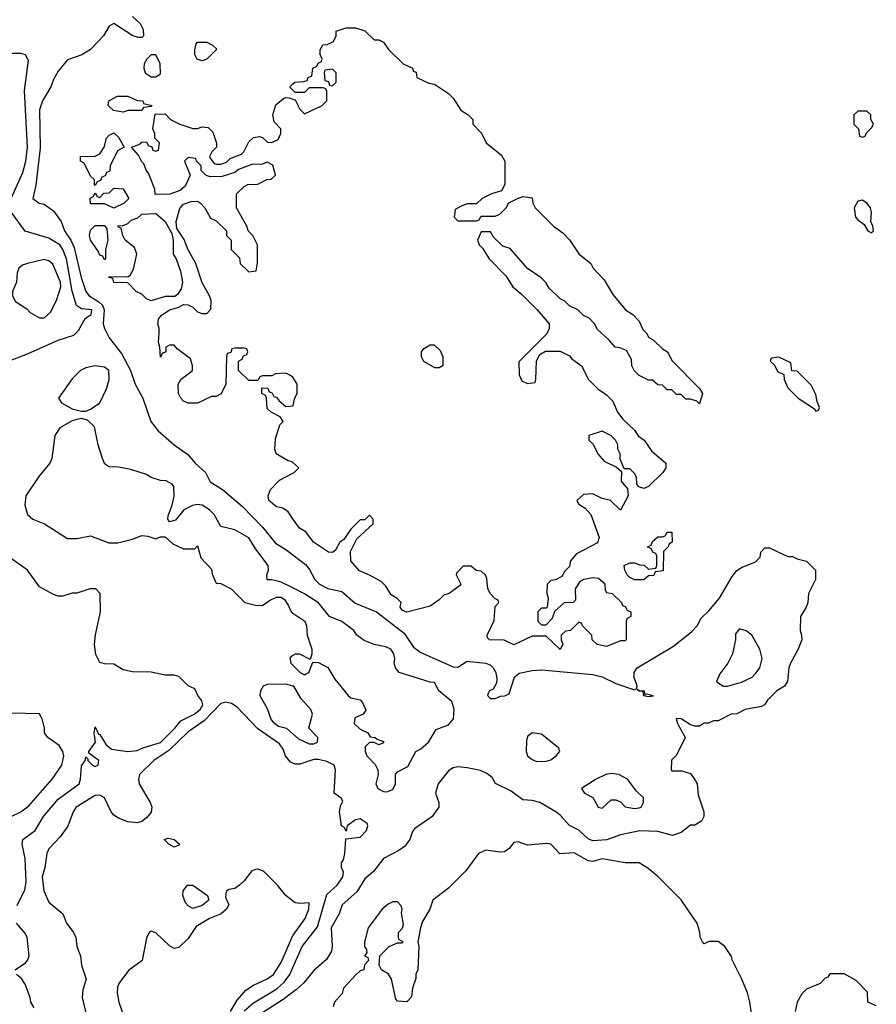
# Model space of a CAD drawing. Header units: inches. Extents: x 1793402 to 1900366, y 320852 to 470679.
# Tile 493 of 604: x 1888825 to 1892510, y 370921 to 375159. Entities that reach past the tile are written whole.
import ezdxf

# ---------------------------------------------------------------- set-up
doc = ezdxf.new("R2010")
doc.units = ezdxf.units.IN
doc.header["$MEASUREMENT"] = 0
doc.layers.add('B8387', color=7, linetype='Continuous')
doc.layers.add('B8397', color=7, linetype='Continuous')

msp = doc.modelspace()

# ---------------------------------------------------------------- linework, layer by layer
at = {"layer": 'B8387', "color": 4}
for points, elevation in [([(1889310, 375173.2), (1889343.3, 375143.3), (1889356.6, 375116.6), (1889357.2, 375090), (1889350, 375082.8), (1889338, 375082), (1889311, 375090), (1889230, 375142.8), (1889210, 375131), (1889186, 375090), (1889129.6, 375030.4), (1889091.9, 375008.1), (1889030, 374986), (1888990, 374938), (1888970, 374902), (1888959, 374870), (1888922.7, 374810), (1888910, 374772), (1888913.4, 374606.6), (1888893.6, 374446.4), (1888882, 374390), (1888908, 374370), (1888930, 374365.2), (1888970, 374337.2), (1889003.6, 374290), (1889018, 374250), (1889044.4, 374210), (1889058.8, 374178.8), (1889089.8, 374049.8), (1889109.7, 373990), (1889123.6, 373970), (1889165, 373945), (1889180.4, 373930), (1889188.8, 373910), (1889184.2, 373850), (1889189.7, 373829.7), (1889209.5, 373790), (1889262.3, 373722.3), (1889301.6, 373650), (1889322, 373590), (1889355.1, 373530), (1889389.4, 373430), (1889420.9, 373390), (1889490, 373329.3), (1889548.1, 373288.1), (1889579.3, 373250), (1889624, 373210), (1889644, 373170), (1889697.1, 373137.1), (1889783.3, 373063.3), (1889870, 372975.1), (1889925.6, 372905.6), (1889970, 372878.4), (1890000, 372855.6)], 208), ([(1888788.2, 374390), (1888838.6, 374501.4), (1888850.9, 374550), (1888858.7, 374610), (1888846, 374854), (1888863.1, 374983.1), (1888850, 375008), (1888830, 375014), (1888790, 375014)], 212), ([(1890000, 374856), (1889988, 374868), (1889988.4, 374871.6), (1890000, 374882.7)], 204), ([(1890000, 373620.7), (1889990, 373628), (1889970, 373638), (1889924.7, 373635.3), (1889910, 373626), (1889870, 373626), (1889858, 373622), (1889850, 373606), (1889810, 373606), (1889766, 373650), (1889766, 373690), (1889782, 373698), (1889787.3, 373712.7), (1889802, 373718), (1889806, 373730), (1889802, 373742), (1889790, 373746), (1889750, 373746), (1889738, 373742), (1889732.7, 373727.3), (1889718, 373722), (1889714, 373710), (1889712, 373590), (1889691.1, 373548.9), (1889670, 373538), (1889650, 373538), (1889590, 373508.7), (1889548.9, 373508.9), (1889530, 373518), (1889518, 373530), (1889508.7, 373550), (1889506, 373590), (1889518, 373610), (1889568, 373650), (1889568.7, 373670), (1889559, 373699), (1889502, 373742), (1889490, 373758), (1889470, 373758), (1889454, 373750), (1889454, 373730), (1889438, 373722), (1889430, 373706), (1889428, 373750), (1889422, 373770), (1889425.2, 373810), (1889425.2, 373830), (1889419, 373850), (1889422, 373870), (1889433.6, 373886.4), (1889469, 373911), (1889510, 373922), (1889530, 373934), (1889550, 373932), (1889570, 373922), (1889590, 373902), (1889610, 373894), (1889630, 373894), (1889647.3, 373912.7), (1889648, 373950), (1889642, 373970), (1889610, 374026), (1889582, 374110), (1889549, 374169), (1889532.9, 374212.9), (1889500.4, 374260.4), (1889498, 374290), (1889513.6, 374346.4), (1889530, 374364.7), (1889563.1, 374376.9), (1889590, 374378), (1889602, 374370), (1889622, 374350), (1889645.4, 374305.4), (1889670, 374294), (1889714, 374250), (1889714, 374230), (1889734, 374210), (1889734, 374170), (1889770, 374134), (1889774, 374110), (1889810, 374074), (1889842, 374078), (1889847.3, 374112.7), (1889848, 374190), (1889828, 374230), (1889808, 374250), (1889802, 374270), (1889758, 374350), (1889758, 374410), (1889790, 374442), (1889806, 374450), (1889850, 374452), (1889888.4, 374471.6), (1889907.3, 374472.7), (1889926, 374490), (1889913.6, 374533.6), (1889890, 374546), (1889870, 374538), (1889823.6, 374536.4), (1889766, 374514), (1889750, 374502), (1889695.3, 374484.7), (1889643.1, 374483.1), (1889626, 374490), (1889606, 374510), (1889606, 374530), (1889586, 374550), (1889582, 374562), (1889550, 374566), (1889534, 374550), (1889558, 374490), (1889537.3, 374442.7), (1889515.3, 374424.7), (1889471.1, 374408.9), (1889407.3, 374407.3), (1889406, 374430), (1889379.3, 374499.3), (1889370, 374508.7), (1889359, 374539), (1889350, 374548), (1889336.4, 374576.4), (1889306, 374610), (1889338, 374622), (1889350, 374632), (1889370, 374634), (1889378, 374618), (1889392.7, 374612.7), (1889398, 374598), (1889410, 374594), (1889422, 374598), (1889426, 374630), (1889406, 374650), (1889406, 374670), (1889398, 374690), (1889407.3, 374752.7), (1889450, 374754), (1889474, 374730), (1889514, 374710), (1889570, 374691.3), (1889590, 374691.3), (1889610, 374698), (1889635.3, 374695.3), (1889655.3, 374675.3), (1889671.6, 374628.4), (1889672, 374610), (1889652, 374590), (1889642, 374570), (1889643.6, 374563.6), (1889661, 374541), (1889670, 374538), (1889690, 374538), (1889714, 374546), (1889730, 374562), (1889779, 374581), (1889788.9, 374591.1), (1889810, 374634), (1889830, 374652), (1889856.9, 374656.9), (1889870, 374652), (1889891.6, 374631.6), (1889910, 374631.3), (1889936.5, 374643.5), (1889948.7, 374670), (1889948.7, 374690), (1889919, 374719), (1889913.2, 374750), (1889926.6, 374793.4), (1889960.2, 374819.8), (1889970, 374824.7), (1889983.6, 374823.6), (1890000, 374817.6)], 204), ([(1888770, 373686.4), (1888858.9, 373721.1), (1888990, 373780.5), (1889058, 373802), (1889078.3, 373821.7), (1889107, 373873), (1889132.3, 373890), (1889135.1, 373910), (1889090, 373914.5), (1889069.7, 373929.7), (1889050.9, 373990.9), (1889026, 374130), (1889011.1, 374170), (1888996.9, 374190), (1888950, 374219.5), (1888849, 374249), (1888790, 374329.4)], 212), ([(1890000, 373253.2), (1889996.4, 373256.4), (1889980.4, 373260.4), (1889928, 373290), (1889922, 373310), (1889924.7, 373355.3), (1889944, 373416), (1889958, 373430), (1889946, 373450), (1889906, 373470), (1889890, 373486), (1889886, 373530), (1889882, 373542), (1889866, 373550), (1889866, 373570), (1889870, 373574), (1889892.7, 373572.7), (1889898, 373558), (1889910, 373554), (1889918, 373538), (1889930, 373534), (1889939.6, 373519.6), (1889970, 373494), (1890000, 373497.8)], 204), ([(1890000, 372713.3), (1889950, 372738), (1889910, 372748), (1889890, 372748), (1889888, 372770), (1889895.3, 372790), (1889894, 372810), (1889840.1, 372880.1), (1889810, 372929), (1889750, 372964), (1889690, 372978), (1889662, 373030), (1889642, 373050), (1889610, 373069), (1889590, 373072.3), (1889568.9, 373068.9), (1889531, 373050), (1889494.8, 373005.2), (1889470, 372998), (1889462, 373010), (1889464, 373024), (1889481.2, 373070), (1889488.7, 373108.7), (1889488, 373150), (1889480.4, 373160.4), (1889454.6, 373174.6), (1889430, 373175.3), (1889390, 373188.7), (1889370, 373202), (1889303.2, 373223.2), (1889250, 373233.2), (1889210, 373234), (1889200.2, 373240.2), (1889190, 373248.7), (1889181.2, 373270), (1889162.7, 373330), (1889146.6, 373406.6), (1889116, 373436), (1889090, 373442), (1889070, 373439), (1889050, 373433.2), (1888997.5, 373402.5), (1888976.3, 373370), (1888962.8, 373270), (1888954.8, 373250), (1888906.9, 373193.1), (1888850.7, 373110), (1888846.8, 373070), (1888858, 373030), (1888882, 373010), (1888932, 372990), (1889030, 372926), (1889070, 372926), (1889130, 372938), (1889207.9, 372907.9), (1889247.1, 372907.1), (1889310, 372922.8), (1889350, 372938.8), (1889376, 372936), (1889410, 372924.7), (1889430, 372934), (1889450, 372934), (1889483.6, 372903.6), (1889530, 372882), (1889578, 372882), (1889590, 372894), (1889603.6, 372843.6), (1889650, 372794), (1889652.7, 372772.7), (1889670, 372734), (1889690, 372732), (1889734, 372710), (1889794, 372650), (1889839.6, 372639.6), (1889870, 372638), (1889900.2, 372659.8), (1889930, 372674), (1889950, 372674), (1889963.6, 372663.6), (1889979.8, 372639.8), (1889992, 372610), (1890000, 372604.6)], 212), ([(1890000, 373011.4), (1889980.4, 373040.4), (1889956.5, 373056.5), (1889930, 373062.7), (1889903.3, 373083.3), (1889897.2, 373090), (1889893.2, 373110), (1889903.2, 373136.8), (1889943.1, 373176.9), (1890000, 373206.8)], 204), ([(1888813.7, 371346.3), (1888846.4, 371413.6), (1888852.4, 371447.6), (1888848.5, 371548.5), (1888834.8, 371610), (1888838.8, 371630), (1888890.7, 371670), (1888927.3, 371730), (1888990, 371803.7), (1889080.4, 371870), (1889087, 371890), (1889090, 371948), (1889106, 371970), (1889110, 371986), (1889118, 371978), (1889118, 371970), (1889138, 371950), (1889150, 371945.2), (1889162, 371950), (1889164.7, 371970), (1889122, 372002), (1889122, 372010), (1889151.3, 372050), (1889145.5, 372090), (1889150, 372115.3), (1889164, 372084), (1889170, 372082), (1889197.5, 372037.5), (1889219.5, 372019.5), (1889290, 372009.5), (1889330, 372013.2), (1889354.6, 372025.4), (1889430, 372048.3), (1889492.4, 372110), (1889518, 372142), (1889575.5, 372170), (1889601.6, 372190), (1889612, 372210), (1889607.9, 372227.9), (1889591, 372250), (1889578.8, 372278.8), (1889550, 372291.3), (1889510, 372332), (1889490, 372338), (1889450, 372338), (1889390, 372351.3), (1889310, 372352), (1889270, 372361), (1889230, 372384.7), (1889190, 372386), (1889170, 372392), (1889152.7, 372427.3), (1889147.3, 372470), (1889150.9, 372510.9), (1889172.7, 372610), (1889171, 372690), (1889152, 372710), (1889126, 372710), (1889070, 372691.3), (1889050, 372691.3), (1889010, 372678), (1888990, 372678), (1888970, 372684.7), (1888910, 372718), (1888858, 372790), (1888783.4, 372843.4)], 208), ([(1890000, 372422), (1889986.8, 372413.2), (1889991, 372390), (1890000, 372381.1)], 212), ([(1890000, 372291.1), (1889970, 372299.5), (1889890, 372297.2), (1889872, 372290), (1889861, 372270), (1889858, 372250), (1889890, 372194), (1889906, 372146), (1889915.3, 372135.3), (1889938.8, 372118.8), (1889972, 372110), (1890000, 372084.8)], 212), ([(1890000, 371959.7), (1889990, 371964), (1889969, 371990), (1889959, 372019), (1889942, 372042), (1889850, 372106.6), (1889760.7, 372200.7), (1889736.3, 372216.3), (1889710, 372222), (1889690, 372216), (1889618.2, 372141.8), (1889550, 372093.3), (1889466.1, 372013.9), (1889402, 371970), (1889340.7, 371910), (1889335.5, 371890), (1889339.1, 371870), (1889386, 371790), (1889393.4, 371770), (1889390, 371748.7), (1889370, 371724), (1889350, 371708), (1889330, 371702), (1889290, 371706.6), (1889250, 371722.4), (1889230, 371735.6), (1889218, 371750), (1889190, 371809.3), (1889170, 371820.9), (1889150, 371819.3), (1889067.7, 371770), (1889055.5, 371750), (1889031.9, 371688.1), (1888998.3, 371641.7), (1888950.8, 371590), (1888942, 371570), (1888933.4, 371510), (1888921.6, 371470), (1888928.7, 371410), (1888950, 371360.7), (1889011, 371310), (1889026, 371270), (1889054, 371234), (1889066, 371210), (1889071, 371170), (1889086, 371130), (1889091.3, 371090), (1889111, 371030), (1889096.8, 370983.2), (1889094, 370950), (1889122.8, 370830)], 212), ([(1888746.8, 371710), (1888830, 371749.6), (1888864.8, 371775.2), (1888964, 371890), (1889006, 371950), (1889014, 371990), (1889010.6, 372010), (1888995.2, 372035.2), (1888946, 372070), (1888931.3, 372090), (1888931.3, 372110), (1888922, 372150), (1888910, 372171.3), (1888790, 372174)], 204), ([(1890000, 371365.6), (1889970, 371389.7), (1889934.2, 371434.2), (1889874.1, 371494.1), (1889850, 371503), (1889838.7, 371501.3), (1889824.2, 371495.8), (1889790, 371452), (1889770, 371433.6), (1889750, 371419.6), (1889725.3, 371414.7), (1889713.4, 371406.6), (1889710, 371382), (1889724, 371350), (1889714.8, 371330), (1889691, 371310), (1889641, 371290), (1889583.8, 371256.2), (1889550, 371203.7), (1889510, 371165.2), (1889490, 371161.2), (1889470, 371173.2), (1889410, 371229), (1889390, 371235.3), (1889382, 371230), (1889370, 371206), (1889351.3, 371110), (1889292.7, 371067.3), (1889251, 371010), (1889245.2, 370994.8), (1889244, 370970), (1889251, 370930), (1889287.5, 370827.5)], 216), ([(1888804.7, 371070), (1888850, 371099.3), (1888859.1, 371110), (1888864.9, 371130), (1888856.3, 371210), (1888844.9, 371230), (1888810.5, 371270)], 208), ([(1889731.1, 370890), (1889760.9, 370939.1), (1889798.3, 370981.7), (1889830, 371003.8), (1889890, 371030.4), (1889916.2, 371050), (1889950, 371100.7), (1890000, 371217.6)], 216), ([(1889790, 370893.7), (1889830, 370927), (1889931.7, 370988.3), (1889963, 371017), (1889986.6, 371050), (1890000, 371079.8)], 212), ([(1888886.4, 370906.4), (1888873.4, 370930), (1888870.4, 370950.4), (1888848.5, 371008.5), (1888832, 371032), (1888810.8, 371050)], 208), ([(1890000, 370972.7), (1889958.4, 370941.6), (1889850, 370872.2)], 208)]:
    msp.add_lwpolyline(points, dxfattribs=dict(at, elevation=elevation))
for points, elevation in [([(1889610, 374982), (1889588, 374990), (1889578, 375010), (1889578, 375030), (1889584, 375056), (1889590, 375062), (1889630, 375062), (1889654, 375050), (1889672.7, 375032.7), (1889630, 374989)], 204), ([(1889390, 375008.7), (1889370, 374988.7), (1889360.7, 374970), (1889359.1, 374950), (1889364, 374930), (1889390, 374914), (1889410, 374914), (1889430, 374926), (1889429.2, 374970), (1889410, 375008)], 208), ([(1889350, 374768), (1889291.6, 374768.4), (1889270, 374762), (1889228.4, 374768.4), (1889206, 374790), (1889208, 374810), (1889246, 374830), (1889290, 374830.8), (1889330, 374811.3), (1889354, 374810), (1889358, 374798), (1889394, 374790), (1889390, 374786), (1889358, 374782)], 204), ([(1889150, 374446), (1889146, 374450), (1889146, 374470), (1889130, 374486), (1889102, 374542), (1889086, 374550), (1889086, 374570), (1889150, 374572), (1889170, 374582), (1889188.7, 374610), (1889198, 374650), (1889210, 374662), (1889230, 374672), (1889250, 374654), (1889274, 374610), (1889245.4, 374594.6), (1889214, 374530), (1889212.7, 374507.3), (1889198, 374502), (1889192.7, 374487.3), (1889178, 374482), (1889172.7, 374467.3), (1889158, 374462)], 204), ([(1889230, 374348), (1889190, 374366), (1889130, 374366), (1889128.4, 374391.6), (1889142, 374398), (1889150, 374414), (1889158, 374398), (1889170, 374394), (1889187.3, 374412.7), (1889210, 374414), (1889230, 374434), (1889270, 374432), (1889294, 374390), (1889274, 374370)], 204), ([(1889390, 373948.7), (1889370, 373958), (1889350, 373978), (1889326, 373990), (1889290, 374026), (1889230, 374028), (1889226, 374046), (1889208, 374050), (1889210, 374054), (1889290, 374052), (1889300.4, 374059.6), (1889314.6, 374085.4), (1889329, 374150), (1889319.3, 374179.3), (1889278, 374210), (1889268, 374230), (1889262, 374262), (1889250, 374266), (1889247.3, 374272.7), (1889270, 374274), (1889290, 374282), (1889304, 374296), (1889333.6, 374306.4), (1889350, 374322), (1889410, 374324.7), (1889451.1, 374291.1), (1889479.6, 374239.6), (1889484.7, 374210), (1889484.7, 374150), (1889498, 374130), (1889516.9, 374076.9), (1889524.7, 374030), (1889519.6, 374000.4), (1889503.6, 373976.4), (1889492, 373968), (1889450, 373968)], 204), ([(1889190, 374126), (1889182, 374142), (1889170, 374146), (1889163.1, 374163.1), (1889129.2, 374210), (1889125.2, 374230), (1889130, 374254), (1889150, 374274), (1889190, 374274), (1889199.6, 374259.6), (1889204.7, 374210), (1889194, 374170), (1889194, 374130)], 204), ([(1888930, 374127.3), (1888858, 374110), (1888837.5, 374102.5), (1888821, 374090), (1888814, 374070), (1888810.4, 374030), (1888794.3, 373990), (1888794, 373970), (1888806.7, 373946.7), (1888855.3, 373915.3), (1888870, 373898.8), (1888910, 373876), (1888930, 373876), (1888958.4, 373901.6), (1888984.4, 373955.6), (1889001.5, 374010), (1889000.4, 374030), (1888967.6, 374107.6), (1888950, 374122)], 216), ([(1889149.1, 373669.1), (1889110, 373660.9), (1889086, 373650), (1889050, 373614), (1888991.3, 373530), (1889004.7, 373510), (1889050, 373484), (1889090, 373474), (1889110, 373474), (1889130, 373482.8), (1889169.5, 373510.5), (1889198, 373570), (1889209.3, 373610), (1889209, 373649), (1889190, 373664)], 212), ([(1889490, 371598), (1889466, 371610), (1889446, 371630), (1889464, 371636), (1889490, 371631), (1889512, 371610), (1889510, 371606)], 212), ([(1889570, 371333), (1889550, 371345.1), (1889538.4, 371358.4), (1889526.3, 371390), (1889527.6, 371410), (1889546.6, 371433.4), (1889570, 371433.7), (1889633.4, 371390), (1889639.1, 371370), (1889610, 371346.3)], 212)]:
    msp.add_lwpolyline(points, close=True, dxfattribs=dict(at, elevation=elevation))
at = {"layer": 'B8397', "color": 4}
for points, elevation in [([(1890000, 374882.7), (1890008.9, 374891.1), (1890047.3, 374892.7), (1890062, 374898), (1890066, 374910), (1890082, 374918), (1890086, 374950), (1890102, 374958), (1890110, 374974), (1890122, 374978), (1890126, 374990), (1890118, 375010), (1890118, 375030), (1890128.7, 375051.3), (1890147.3, 375052.7), (1890174.6, 375065.4), (1890186, 375090), (1890186, 375110), (1890230, 375124.7), (1890270, 375124.7), (1890310, 375112), (1890350, 375072), (1890370, 375072), (1890390, 375062), (1890411.6, 375031.6), (1890474, 374970), (1890514, 374950), (1890518, 374938), (1890530, 374934), (1890534, 374910), (1890585.4, 374885.4), (1890610, 374882), (1890670, 374842), (1890690, 374822), (1890722, 374770), (1890754, 374750), (1890774, 374730), (1890774, 374710), (1890810.9, 374670.9), (1890832, 374630), (1890896.9, 374576.9), (1890912, 374550), (1890911.3, 374450), (1890896.9, 374423.1), (1890854, 374410), (1890814, 374390), (1890790, 374366), (1890750, 374366), (1890723.6, 374356.4), (1890698, 374342), (1890694, 374310), (1890710, 374294), (1890790, 374294), (1890802, 374298), (1890810, 374314), (1890870, 374314), (1890890, 374322), (1890918, 374350), (1890928.9, 374371.1), (1890966, 374390), (1890990, 374398), (1891030, 374392), (1891032, 374370), (1891042, 374350), (1891122, 374270), (1891162, 374242), (1891190, 374212), (1891230, 374152), (1891282, 374110), (1891292, 374090), (1891339.8, 374039.8), (1891376.9, 373976.9), (1891403.5, 373943.5), (1891430.9, 373910.9), (1891462, 373890), (1891490, 373862), (1891506, 373826), (1891522, 373810), (1891531.6, 373791.6), (1891550, 373782), (1891590, 373742), (1891612, 373730), (1891631.6, 373691.6), (1891750, 373572), (1891762, 373550), (1891750, 373506), (1891738, 373518), (1891710, 373526), (1891690, 373526), (1891670, 373546), (1891650, 373546), (1891630, 373566), (1891610, 373566), (1891590, 373586), (1891570, 373588), (1891547.3, 373607.3), (1891530, 373608), (1891490, 373628), (1891468, 373650), (1891458, 373670), (1891456.4, 373696.4), (1891435.3, 373735.3), (1891407.3, 373747.3), (1891386, 373750), (1891360.4, 373780.4), (1891310, 373826), (1891298, 373850), (1891274.6, 373874.6), (1891250, 373886), (1891226, 373910), (1891190, 373928), (1891170, 373948), (1891150, 373958), (1891103.1, 374003.1), (1891088.4, 374028.4), (1891068.4, 374048.4), (1891010, 374088), (1890934.6, 374174.6), (1890904, 374184), (1890863.1, 374223.1), (1890850, 374246), (1890810, 374246), (1890794, 374210), (1890802, 374190), (1890816, 374176), (1890844.7, 374130), (1890916.3, 374056.3), (1890946, 374010), (1890981.4, 373981.4), (1891050.8, 373910.8), (1891102, 373850), (1891102, 373830), (1891092.7, 373807.3), (1890972.7, 373687.3), (1890974, 373630), (1890985.4, 373605.4), (1891010, 373594), (1891042, 373598), (1891046, 373610), (1891048.4, 373691.6), (1891062, 373718), (1891087.3, 373732.7), (1891150, 373732), (1891190, 373712), (1891199.6, 373699.6), (1891242, 373670), (1891272, 373610), (1891312, 373570), (1891350, 373544.7), (1891376.8, 373516.8), (1891396, 373470), (1891419.8, 373439.8), (1891470, 373392), (1891487.1, 373367.1), (1891511.3, 373350), (1891543.5, 373303.5), (1891604.7, 373250), (1891604.7, 373230), (1891591.3, 373210), (1891530.7, 373149.3), (1891510, 373142), (1891488.4, 373148.4), (1891480.4, 373160.4), (1891478, 373190), (1891470, 373206), (1891450, 373226), (1891426, 373226), (1891408, 373268), (1891408, 373290), (1891398, 373310), (1891398, 373330), (1891388, 373350), (1891370, 373368), (1891330, 373388), (1891274, 373370), (1891274, 373350), (1891291.6, 373331.6), (1891312, 373290), (1891339.6, 373259.6), (1891392.7, 373232.7), (1891414, 373214), (1891412.7, 373172.7), (1891439.6, 373139.6), (1891442, 373110), (1891410, 373048), (1891366, 373090), (1891330, 373098), (1891290, 373118), (1891250, 373115.3), (1891222, 373090), (1891230, 373074), (1891256.9, 373056.9), (1891282, 373030), (1891318, 372930), (1891310, 372908), (1891219.6, 372860.4), (1891194, 372830), (1891190, 372806), (1891170, 372786), (1891156.9, 372763.1), (1891130, 372748), (1891110, 372746), (1891094, 372730), (1891092, 372690), (1891098, 372670), (1891094, 372630), (1891090, 372626), (1891070, 372626), (1891054, 372610), (1891054, 372570), (1891070, 372554), (1891090, 372554), (1891116.4, 372583.6), (1891127.3, 372612.7), (1891168, 372650), (1891207.3, 372652.7), (1891218, 372662), (1891215.3, 372710), (1891238, 372742), (1891250, 372751.3), (1891290, 372758.8), (1891314.8, 372754.8), (1891336.9, 372736.9), (1891342, 372730), (1891343.6, 372703.6), (1891350, 372694), (1891374, 372690), (1891414, 372650), (1891418, 372638), (1891430, 372634), (1891438, 372618), (1891454, 372610), (1891454, 372590), (1891438, 372582), (1891434, 372570), (1891434, 372490), (1891430, 372486), (1891410, 372486), (1891350, 372462), (1891309.3, 372469.3), (1891288, 372490), (1891286, 372510), (1891246, 372550), (1891242, 372562), (1891230, 372566), (1891194, 372530), (1891172.7, 372527.3), (1891154, 372510), (1891154, 372490), (1891162, 372470), (1891150, 372449), (1891090, 372506), (1891030, 372506), (1890950, 372468), (1890908.4, 372488.4), (1890846, 372490), (1890838, 372498), (1890835.3, 372510), (1890866.3, 372573.7), (1890870, 372634), (1890886, 372650), (1890882, 372662), (1890870, 372666), (1890850, 372688), (1890839, 372710), (1890834.6, 372754.6), (1890828.4, 372768.4), (1890810, 372786), (1890788.4, 372788.4), (1890767.3, 372807.3), (1890732.7, 372807.3), (1890703.6, 372776.4), (1890702, 372770), (1890722, 372730), (1890716.9, 372723.1), (1890672, 372690), (1890650, 372682), (1890630, 372662), (1890590, 372635.3), (1890490, 372609.2), (1890470, 372618), (1890462, 372630), (1890466, 372650), (1890448.4, 372668.4), (1890423.1, 372683.1), (1890400.4, 372720.4), (1890380.4, 372740.4), (1890329, 372769), (1890286.3, 372786.3), (1890248.7, 372830), (1890248, 372870), (1890274.6, 372925.4), (1890346, 372990), (1890346, 373010), (1890330, 373026), (1890310, 373006), (1890290, 373006), (1890250, 372966), (1890218.8, 372921.2), (1890202, 372910), (1890183.6, 372876.4), (1890170, 372866), (1890152.7, 372867.3), (1890088.7, 372910), (1890055.3, 372955.3), (1890028, 372970), (1890000, 373011.4)], 204), ([(1890000, 374817.6), (1890010, 374814), (1890030, 374774), (1890050, 374754), (1890126, 374790), (1890146, 374810), (1890146, 374850), (1890142, 374862), (1890130, 374866), (1890070, 374866), (1890050, 374846), (1890010, 374846), (1890000, 374856)], 204), ([(1890000, 373497.8), (1890002, 373498), (1890008.4, 373531.6), (1890018, 373550), (1890018, 373590), (1890000.4, 373620.4), (1890000, 373620.7)], 204), ([(1890000, 373206.8), (1890006, 373210), (1890026, 373230), (1890000, 373253.2)], 204), ([(1890000, 372855.6), (1890054.2, 372814.2), (1890072.1, 372792.1), (1890095.1, 372750), (1890114.5, 372730), (1890150, 372711.2), (1890210, 372697.6), (1890267.6, 372647.6), (1890359.3, 372610), (1890478.4, 372518.4), (1890518.8, 372458.8), (1890550, 372435.6), (1890690, 372374), (1890710, 372372.7), (1890750, 372398), (1890830, 372389.5), (1890850, 372380.7), (1890862, 372370), (1890873.6, 372350), (1890877.5, 372322.5), (1890876, 372304), (1890862, 372278), (1890846, 372270), (1890840.4, 372259.6), (1890838, 372250), (1890850, 372238), (1890870, 372238), (1890892.7, 372247.3), (1890911.6, 372248.4), (1890930, 372258), (1890954, 372330), (1890974, 372346), (1891030, 372358.3), (1891070, 372361.1), (1891290, 372340.5), (1891330.9, 372330.9), (1891390, 372302.6), (1891470, 372275.3), (1891479.8, 372280.2), (1891481, 372290), (1891468.2, 372328.2), (1891467.7, 372350), (1891480.7, 372370), (1891637.5, 372462.5), (1891715.4, 372524.6), (1891739.3, 372550), (1891756.4, 372583.6), (1891790, 372615.1), (1891835.5, 372670), (1891890, 372762), (1891910, 372788), (1891930, 372802), (1891990, 372826), (1892010, 372846), (1892012.7, 372867.3), (1892030, 372886), (1892050, 372886), (1892130, 372848), (1892150, 372848), (1892170, 372838), (1892210, 372828), (1892248, 372790), (1892248, 372750), (1892218, 372690), (1892215.3, 372650), (1892208.7, 372630), (1892184, 372590), (1892182, 372530), (1892188.7, 372510), (1892189, 372490), (1892172.9, 372447.1), (1892141.2, 372390), (1892134, 372370), (1892128.7, 372310), (1892115.3, 372290), (1892082, 372270), (1892042, 372230), (1892029.1, 372210.9), (1892016.5, 372203.5), (1891946, 372190), (1891910, 372171.3), (1891886, 372170), (1891830, 372142), (1891810, 372142), (1891788.7, 372131.3), (1891770, 372131), (1891750, 372118), (1891730, 372118), (1891710, 372124.7), (1891670, 372150.6), (1891649.2, 372150.8), (1891655.3, 372130), (1891688, 372070), (1891650, 371994), (1891628.4, 371971.6), (1891628, 371930), (1891630, 371926), (1891674, 371926), (1891710, 371915.3), (1891730, 371888), (1891739, 371870), (1891743.1, 371823.1), (1891768.7, 371750), (1891768, 371730), (1891758, 371710), (1891730, 371692), (1891710, 371692), (1891670, 371661), (1891632.9, 371647.1), (1891570, 371664.9), (1891492.1, 371667.9), (1891410, 371650.7), (1891351.3, 371628.7), (1891290, 371624.4), (1891270, 371633.4), (1891230.3, 371670.3), (1891190.4, 371690.4), (1891150, 371736), (1891131.3, 371750), (1891062, 371790), (1891030, 371798.8), (1890990, 371802), (1890938.5, 371838.5), (1890871.6, 371871.6), (1890858, 371898), (1890834.4, 371914.4), (1890807.1, 371927.1), (1890750, 371938.8), (1890710, 371942.8), (1890690, 371938.8), (1890670, 371926), (1890625.2, 371870), (1890614, 371830), (1890628.7, 371790), (1890628.7, 371770), (1890599, 371730), (1890523.3, 371676.7), (1890514.8, 371665.2), (1890502.7, 371630), (1890479.7, 371600.3), (1890456.6, 371583.4), (1890390, 371548.2), (1890346.6, 371493.4), (1890310, 371460.7), (1890274.5, 371405.5), (1890212.7, 371350), (1890199.3, 371310), (1890164.7, 371250), (1890169.4, 371170), (1890166, 371150), (1890145.4, 371114.6), (1890090, 371066.8), (1890046.7, 371013.3), (1890015.6, 370984.4), (1890000, 370972.7)], 208), ([(1890000, 372381.1), (1890031.3, 372350), (1890050, 372338.8), (1890068.7, 372350), (1890086, 372394), (1890110, 372392), (1890150, 372371.3), (1890180.7, 372320.7), (1890238, 372250), (1890250, 372241), (1890290, 372231.3), (1890299.8, 372219.8), (1890313.4, 372186.6), (1890302, 372170), (1890266.4, 372153.6), (1890264, 372130), (1890290, 372106), (1890322, 372090), (1890332, 372072), (1890354, 372070), (1890362, 372062), (1890390, 372052), (1890390, 372046), (1890370, 372038), (1890350, 372048), (1890330, 372048.7), (1890310.9, 372029.1), (1890310.7, 372010), (1890318, 371990), (1890354, 371954), (1890366, 371930), (1890366.4, 371910), (1890357.3, 371870), (1890366, 371850), (1890390, 371837.3), (1890404, 371836), (1890430, 371846), (1890442, 371870), (1890442, 371910), (1890450, 371922), (1890494.6, 371945.4), (1890528.7, 372010), (1890550, 372021), (1890584, 372050), (1890616.4, 372103.6), (1890670, 372124.7), (1890691.8, 372150), (1890694.5, 372190), (1890684, 372224), (1890628.7, 372270), (1890610, 372306), (1890590, 372308), (1890458, 372350), (1890442, 372370), (1890435.3, 372390), (1890439, 372410), (1890434, 372430), (1890422, 372450), (1890400.2, 372460.2), (1890349.5, 372469.5), (1890306.8, 372486.8), (1890275.3, 372510), (1890262, 372530), (1890210, 372568.7), (1890158, 372590), (1890110, 372648.7), (1890050, 372688.7), (1890000, 372713.3)], 212), ([(1890000, 372604.6), (1890051, 372570), (1890058.8, 372550), (1890061, 372510), (1890081, 372450), (1890082, 372430), (1890074, 372406), (1890030, 372428.7), (1890010, 372428.7), (1890000, 372422)], 212), ([(1890000, 372084.8), (1890023.6, 372063.6), (1890070, 372042), (1890090, 372042), (1890106, 372050), (1890108, 372070), (1890068, 372110), (1890085.2, 372170), (1890078, 372190), (1890035.6, 372235.6), (1890004, 372290), (1890000, 372291.1)], 212), ([(1890000, 371079.8), (1890040.5, 371170), (1890105.7, 371254.3), (1890146.3, 371393.7), (1890190, 371434), (1890214.5, 371470), (1890217.2, 371490), (1890208.7, 371510), (1890208.7, 371530), (1890217.2, 371542.8), (1890224, 371570), (1890227.3, 371632.7), (1890290, 371641), (1890317.2, 371670), (1890322, 371690), (1890319, 371699), (1890290, 371719), (1890270, 371715.3), (1890234, 371690), (1890230, 371666), (1890222, 371682), (1890208.7, 371688.7), (1890201.2, 371750), (1890205.6, 371774.4), (1890215.3, 371795.3), (1890208.4, 371808.4), (1890178, 371830), (1890184, 371930), (1890178, 371950), (1890146, 371966), (1890110, 371975.3), (1890090, 371975.3), (1890030, 371955.3), (1890010, 371955.3), (1890000, 371959.7)], 212), ([(1891998.8, 370710), (1891966, 370930), (1891956, 370970), (1891931, 371030), (1891891, 371110), (1891886.8, 371126.8), (1891858, 371170), (1891830, 371191.3), (1891790, 371192), (1891770, 371182), (1891762, 371190), (1891752, 371210), (1891751.3, 371230), (1891738.8, 371270), (1891719.8, 371299.8), (1891670.7, 371370.7), (1891570, 371470.8), (1891527.7, 371507.7), (1891490.5, 371530.5), (1891429.5, 371530.5), (1891330, 371547.7), (1891290, 371536.3), (1891270, 371539.1), (1891210, 371572.7), (1891148.6, 371568.6), (1891110, 371610.8), (1891093.2, 371613.2), (1891010, 371606), (1890970, 371621), (1890950, 371618), (1890930, 371591.3), (1890910, 371578), (1890890, 371576), (1890830, 371584.7), (1890798, 371570), (1890744.7, 371495.3), (1890670, 371421), (1890602, 371370), (1890588.7, 371330), (1890558, 371278), (1890548.7, 371250), (1890538, 371190), (1890542, 371170), (1890538, 371070), (1890528.9, 371051.1), (1890528.4, 371031.6), (1890515.3, 370990), (1890510, 370954), (1890490, 370932), (1890450, 370934), (1890443.6, 370943.6), (1890424.7, 371030), (1890411.1, 371051.1), (1890382, 371070), (1890372, 371090), (1890374, 371130), (1890414, 371170), (1890450, 371186), (1890470, 371186), (1890474, 371190), (1890458, 371198), (1890454, 371210), (1890454, 371230), (1890471.6, 371248.4), (1890476, 371264), (1890467.1, 371312.9), (1890470.8, 371330.8), (1890465.4, 371345.4), (1890450, 371362), (1890430, 371362), (1890410, 371352), (1890384, 371330), (1890324, 371250), (1890308.4, 371188.4), (1890308, 371170), (1890316.4, 371156.4), (1890318, 371142), (1890308, 371130), (1890322, 371122), (1890326, 371110), (1890308.4, 371091.6), (1890306, 371070), (1890290, 371064.7), (1890270, 371046.8), (1890217.2, 370990), (1890212.3, 370967.7), (1890179, 370930), (1890174, 370910)], 204), ([(1890000, 371217.6), (1890000.7, 371219.3), (1890052.3, 371290), (1890069, 371330), (1890070, 371358), (1890030, 371354.5), (1890010, 371357.6), (1890000, 371365.6)], 216), ([(1892510, 370914), (1892474, 370930), (1892472.7, 370972.7), (1892423.6, 371023.6), (1892371.6, 371051.6), (1892310, 371052), (1892302, 371038), (1892290, 371034), (1892268, 371010), (1892210, 370986.8), (1892190, 370966), (1892169.3, 370930), (1892161.2, 370890)], 204)]:
    msp.add_lwpolyline(points, dxfattribs=dict(at, elevation=elevation))
for points, elevation in [([(1890170, 374946), (1890138, 374942), (1890134, 374930), (1890138, 374898), (1890152.7, 374892.7), (1890158, 374878), (1890170, 374874), (1890186, 374890), (1890186, 374930)], 204), ([(1892470, 374766), (1892430, 374766), (1892414, 374750), (1892414, 374710), (1892434, 374690), (1892438, 374658), (1892450, 374654), (1892462, 374658), (1892467.3, 374672.7), (1892490, 374694), (1892498, 374710), (1892486, 374730), (1892486, 374750)], 208), ([(1892450, 374382), (1892430, 374378), (1892414.8, 374350), (1892421, 374310), (1892430, 374298), (1892458, 374278), (1892474, 374250), (1892490, 374242), (1892498, 374250), (1892495.3, 374270), (1892486, 374290), (1892489.2, 374330), (1892485.2, 374350), (1892470, 374369)], 208), ([(1890610, 373758), (1890590, 373758), (1890559.6, 373740.4), (1890552, 373730), (1890552, 373710), (1890562, 373690), (1890610, 373662), (1890630, 373662), (1890647.3, 373672.7), (1890647.3, 373707.3), (1890634.6, 373734.6)], 204), ([(1892090, 373706), (1892058, 373702), (1892054, 373690), (1892072.7, 373672.7), (1892085.4, 373645.4), (1892112.7, 373632.7), (1892114, 373610), (1892130, 373574), (1892174, 373530), (1892243.6, 373483.6), (1892250, 373474), (1892262, 373478), (1892266, 373490), (1892255.3, 373515.3), (1892250, 373546), (1892230, 373586), (1892170, 373646), (1892147.3, 373647.3), (1892142, 373682)], 208), ([(1891470, 372748), (1891450, 372758), (1891438, 372770), (1891428, 372790), (1891426, 372810), (1891450, 372822), (1891470, 372822), (1891492.7, 372812.7), (1891511.6, 372811.6), (1891530, 372794), (1891562, 372798), (1891566, 372810), (1891566, 372850), (1891562, 372862), (1891550, 372866), (1891542, 372882), (1891526, 372890), (1891542, 372898), (1891547.3, 372912.7), (1891570, 372934), (1891590, 372934), (1891602, 372938), (1891610, 372954), (1891630, 372954), (1891632, 372910), (1891618, 372902), (1891614, 372890), (1891594, 372870), (1891592.7, 372787.3), (1891558, 372782), (1891552.7, 372767.3), (1891530, 372766), (1891510, 372748)], 204), ([(1891922, 372538), (1891903.6, 372516.4), (1891904.7, 372490), (1891891, 372430), (1891870.9, 372389.1), (1891836.9, 372343.1), (1891822, 372310), (1891851.1, 372291.1), (1891870, 372291), (1891930, 372307.7), (1891975.3, 372330), (1891990, 372344.7), (1892009.2, 372370), (1892019.3, 372410), (1892009.4, 372449.4), (1891974, 372510), (1891950, 372528.7)], 212), ([(1891514, 372254), (1891522, 372258), (1891549.1, 372250.9), (1891550, 372248), (1891530, 372244), (1891510, 372249.3), (1891507.3, 372267.3), (1891486, 372270), (1891482, 372278), (1891490.9, 372270.9), (1891511.3, 372270)], 208), ([(1891030, 372089.2), (1891010, 372073.2), (1891004.7, 372055.3), (1891003.7, 372010), (1891010, 371991), (1891030, 371974.9), (1891050, 371967), (1891090, 371968.4), (1891110, 371973.4), (1891133.2, 371990), (1891149, 372010), (1891144, 372024), (1891070, 372084)], 212), ([(1891370, 371914), (1891346, 371910), (1891304.7, 371890), (1891242, 371850), (1891254, 371830), (1891290, 371812), (1891314, 371770), (1891330, 371766), (1891370, 371802), (1891390, 371802), (1891410, 371792), (1891430, 371771.3), (1891470, 371764), (1891490, 371766.8), (1891498, 371770), (1891508.7, 371790), (1891508, 371810), (1891478, 371838), (1891439, 371890), (1891402, 371910)], 212)]:
    msp.add_lwpolyline(points, close=True, dxfattribs=dict(at, elevation=elevation))

doc.saveas('drawing.dxf')
